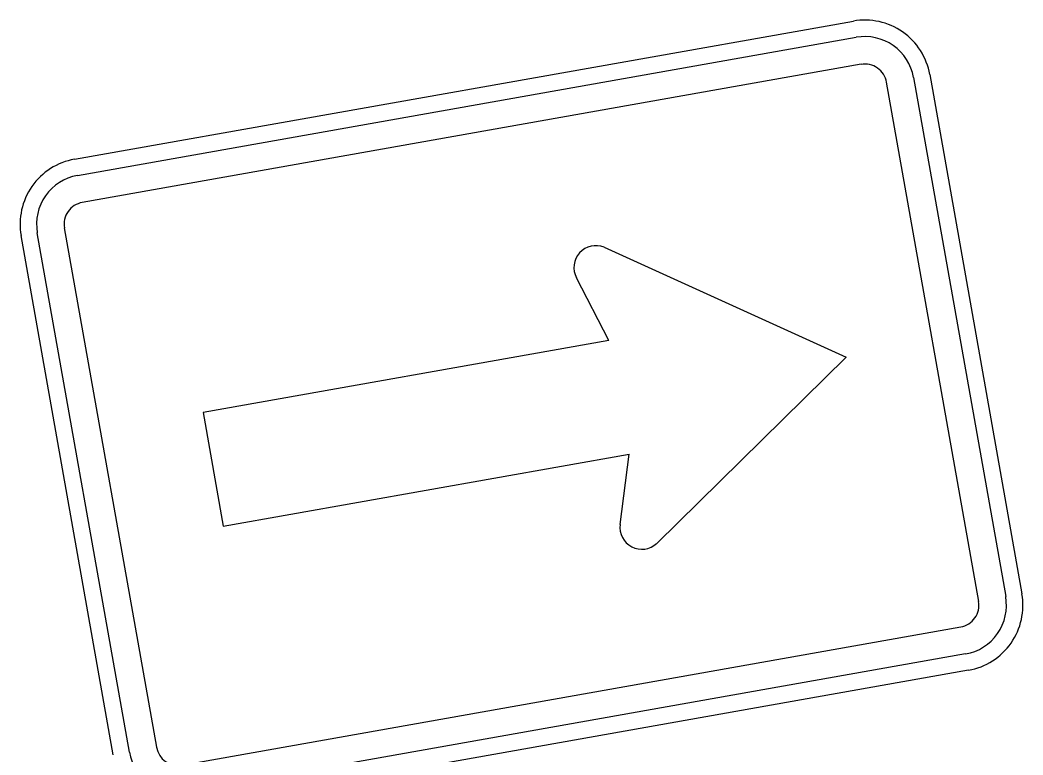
# Model space of a CAD drawing. Extents: x 1581789 to 1622364, y 1043167 to 1103486.
# Drawn here: x 1611855.46 to 1611870.68, y 1090948.59 to 1090959.74 of the extents above; entities that cross this region are included whole.
import ezdxf

# ---------------------------------------------------------------- set-up
doc = ezdxf.new("R2010")
doc.units = 0
doc.layers.add('RD_PD_ALT1_TX', color=7, linetype='Continuous')

msp = doc.modelspace()

# ---------------------------------------------------------------- linework, layer by layer
at = {"layer": 'RD_PD_ALT1_TX'}
for p, q in [((1611856.289, 1090957.625), (1611868.105, 1090959.721)), ((1611869.264, 1090958.911), (1611870.661, 1090951.034)), ((1611856.876, 1090948.589), (1611855.479, 1090956.466)), ((1611869.851, 1090949.875), (1611858.036, 1090947.779))]:
    msp.add_line(p, q, dxfattribs=at)
for points in [[(1611856.333, 1090957.379), (1611868.148, 1090959.475)], [(1611868.221, 1090959.065), (1611856.405, 1090956.969)], [(1611870.005, 1090950.918), (1611868.607, 1090958.795)], [(1611869.018, 1090958.867), (1611870.415, 1090950.99)], [(1611857.122, 1090948.633), (1611855.725, 1090956.51)], [(1611856.135, 1090956.583), (1611857.533, 1090948.705)], [(1611864.324, 1090956.29), (1611867.993, 1090954.623), (1611867.993, 1090954.623)], [(1611864.397, 1090954.874), (1611863.902, 1090955.828)], [(1611864.397, 1090954.874), (1611858.24, 1090953.782), (1611858.24, 1090953.782)], [(1611867.993, 1090954.623), (1611865.121, 1090951.796)], [(1611858.24, 1090953.782), (1611858.546, 1090952.059), (1611864.702, 1090953.151)], [(1611864.566, 1090952.085), (1611864.702, 1090953.151)], [(1611857.919, 1090948.435), (1611869.735, 1090950.531)], [(1611869.807, 1090950.121), (1611857.992, 1090948.025)]]:
    msp.add_lwpolyline(points, dxfattribs=at)
for centre, radius, start, end in [((1611868.279, 1090958.736), 1, 10.0577, 100.0579), ((1611868.279, 1090958.736), 0.75, 10.0577, 100.0579), ((1611868.279, 1090958.736), 0.333, 10.0577, 100.0579), ((1611856.464, 1090956.641), 1, 100.0579, 190.0581), ((1611856.464, 1090956.641), 0.75, 100.0579, 190.0581), ((1611856.464, 1090956.641), 0.333, 100.0579, 190.0581), ((1611864.198, 1090955.981), 0.333, 67.7821, 207.436), ((1611864.896, 1090952.043), 0.333, 172.6803, 312.3336), ((1611869.676, 1090950.859), 1, 280.0578, 10.058), ((1611869.676, 1090950.859), 0.333, 280.0578, 10.058), ((1611869.676, 1090950.859), 0.75, 280.0578, 10.058), ((1611857.861, 1090948.764), 0.75, 190.0581, 280.0578), ((1611857.861, 1090948.764), 0.333, 190.0581, 280.0578)]:
    msp.add_arc(centre, radius, start, end, dxfattribs=at)

doc.saveas('drawing.dxf')
